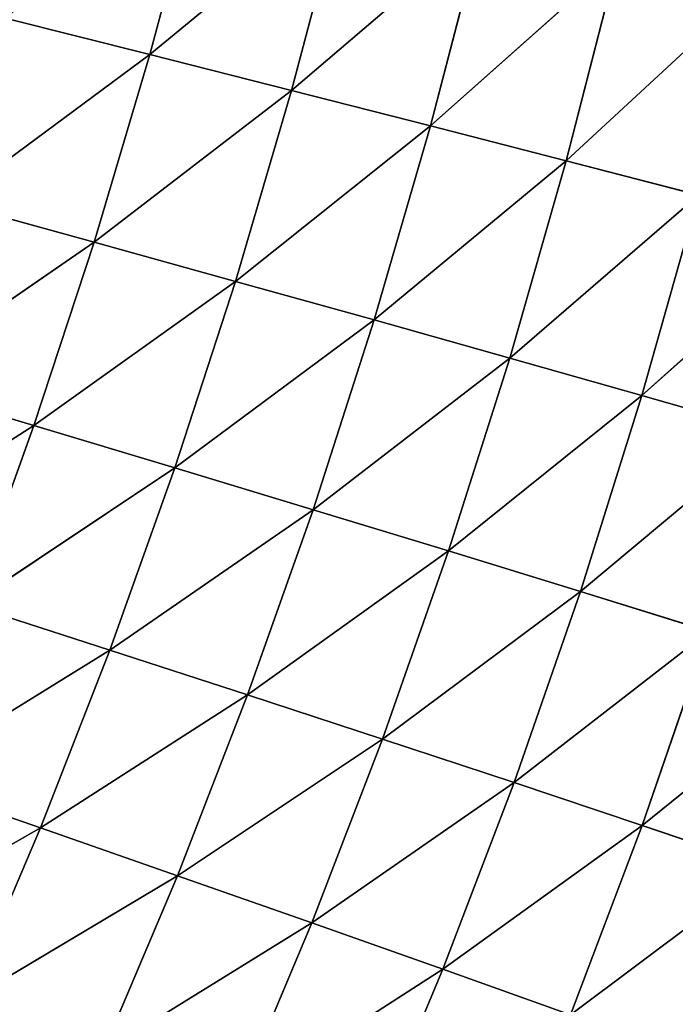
# Model space of a CAD drawing. Extents: x 0 to 500, y 0 to 390.
# Tile 780 of 1056: x 436 to 451, y 128 to 150. Entities that reach past the tile are written whole.
import ezdxf

# ---------------------------------------------------------------- set-up
doc = ezdxf.new("R2010")
doc.units = 0
doc.header["$LTSCALE"] = 25.4
doc.layers.get('0').update_dxf_attribs({"linetype": 'CONTINUOUS'})

# ---------------------------------------------------------------- blocks, each defined once
blk = doc.blocks.new('ATLANTA505_-_S_STL')
at = {"color": 0}
for p, q in [((453.301, 66.98, 259.025), (448.864, 64.326, 262.352)), ((453.301, 66.98, 259.025), (448.864, 64.326, 262.352)), ((454.817, 66.992, 254.573), (450.484, 64.334, 258.07)), ((454.817, 66.992, 254.573), (450.484, 64.334, 258.07)), ((453.301, 66.98, 259.025), (450.484, 64.334, 258.07)), ((453.301, 66.98, 259.025), (450.484, 64.334, 258.07)), ((450.484, 64.334, 258.07), (445.977, 61.804, 261.32)), ((450.484, 64.334, 258.07), (445.977, 61.804, 261.32)), ((451.992, 64.35, 253.683), (447.585, 61.815, 257.101)), ((451.992, 64.35, 253.683), (447.585, 61.815, 257.101)), ((450.484, 64.334, 258.07), (447.585, 61.815, 257.101)), ((450.484, 64.334, 258.07), (447.585, 61.815, 257.101)), ((450.484, 64.334, 258.07), (448.864, 64.326, 262.352)), ((450.484, 64.334, 258.07), (448.864, 64.326, 262.352)), ((453.389, 64.376, 249.188), (449.086, 61.836, 252.779)), ((453.389, 64.376, 249.188), (449.086, 61.836, 252.779)), ((451.992, 64.35, 253.683), (449.086, 61.836, 252.779)), ((451.992, 64.35, 253.683), (449.086, 61.836, 252.779)), ((454.675, 64.411, 244.588), (450.477, 61.866, 248.352)), ((454.675, 64.411, 244.588), (450.477, 61.866, 248.352)), ((453.389, 64.376, 249.188), (450.477, 61.866, 248.352)), ((453.389, 64.376, 249.188), (450.477, 61.866, 248.352)), ((451.992, 64.35, 253.683), (450.484, 64.334, 258.07)), ((451.992, 64.35, 253.683), (450.484, 64.334, 258.07)), ((448.864, 64.326, 262.352), (445.977, 61.804, 261.32)), ((448.864, 64.326, 262.352), (445.977, 61.804, 261.32)), ((451.759, 61.906, 243.821), (447.487, 59.484, 247.503)), ((451.759, 61.906, 243.821), (447.487, 59.484, 247.503)), ((452.932, 61.955, 239.186), (448.765, 59.528, 243.042)), ((452.932, 61.955, 239.186), (448.765, 59.528, 243.042)), ((451.759, 61.906, 243.821), (448.765, 59.528, 243.042)), ((451.759, 61.906, 243.821), (448.765, 59.528, 243.042)), ((450.477, 61.866, 248.352), (451.759, 61.906, 243.821)), ((450.477, 61.866, 248.352), (451.759, 61.906, 243.821)), ((445.977, 61.804, 261.32), (441.31, 59.404, 264.322)), ((445.977, 61.804, 261.32), (441.31, 59.404, 264.322)), ((447.585, 61.815, 257.101), (443.013, 59.411, 260.271)), ((447.585, 61.815, 257.101), (443.013, 59.411, 260.271)), ((445.977, 61.804, 261.32), (443.013, 59.411, 260.271)), ((445.977, 61.804, 261.32), (443.013, 59.411, 260.271)), ((444.26, 61.801, 265.433), (445.977, 61.804, 261.32)), ((444.26, 61.801, 265.433), (445.977, 61.804, 261.32)), ((449.086, 61.836, 252.779), (444.61, 59.426, 256.117)), ((449.086, 61.836, 252.779), (444.61, 59.426, 256.117)), ((447.585, 61.815, 257.101), (444.61, 59.426, 256.117)), ((447.585, 61.815, 257.101), (444.61, 59.426, 256.117)), ((445.977, 61.804, 261.32), (447.585, 61.815, 257.101)), ((445.977, 61.804, 261.32), (447.585, 61.815, 257.101)), ((450.477, 61.866, 248.352), (446.102, 59.45, 251.861)), ((450.477, 61.866, 248.352), (446.102, 59.45, 251.861)), ((449.086, 61.836, 252.779), (446.102, 59.45, 251.861)), ((449.086, 61.836, 252.779), (446.102, 59.45, 251.861)), ((450.477, 61.866, 248.352), (447.487, 59.484, 247.503)), ((450.477, 61.866, 248.352), (447.487, 59.484, 247.503)), ((447.585, 61.815, 257.101), (449.086, 61.836, 252.779)), ((447.585, 61.815, 257.101), (449.086, 61.836, 252.779)), ((449.086, 61.836, 252.779), (450.477, 61.866, 248.352)), ((449.086, 61.836, 252.779), (450.477, 61.866, 248.352)), ((446.102, 59.45, 251.861), (441.563, 57.163, 255.118)), ((446.102, 59.45, 251.861), (441.563, 57.163, 255.118)), ((447.487, 59.484, 247.503), (443.045, 57.191, 250.93)), ((447.487, 59.484, 247.503), (443.045, 57.191, 250.93)), ((446.102, 59.45, 251.861), (443.045, 57.191, 250.93)), ((446.102, 59.45, 251.861), (443.045, 57.191, 250.93)), ((448.765, 59.528, 243.042), (444.422, 57.228, 246.641)), ((448.765, 59.528, 243.042), (444.422, 57.228, 246.641)), ((447.487, 59.484, 247.503), (444.422, 57.228, 246.641)), ((447.487, 59.484, 247.503), (444.422, 57.228, 246.641)), ((446.102, 59.45, 251.861), (444.61, 59.426, 256.117)), ((446.102, 59.45, 251.861), (444.61, 59.426, 256.117)), ((449.935, 59.582, 238.48), (445.695, 57.275, 242.252)), ((449.935, 59.582, 238.48), (445.695, 57.275, 242.252)), ((448.765, 59.528, 243.042), (445.695, 57.275, 242.252)), ((448.765, 59.528, 243.042), (445.695, 57.275, 242.252)), ((447.487, 59.484, 247.503), (446.102, 59.45, 251.861)), ((447.487, 59.484, 247.503), (446.102, 59.45, 251.861)), ((448.765, 59.528, 243.042), (447.487, 59.484, 247.503)), ((448.765, 59.528, 243.042), (447.487, 59.484, 247.503)), ((449.935, 59.582, 238.48), (448.765, 59.528, 243.042)), ((449.935, 59.582, 238.48), (448.765, 59.528, 243.042)), ((443.013, 59.411, 260.271), (438.289, 57.135, 263.194)), ((443.013, 59.411, 260.271), (438.289, 57.135, 263.194)), ((444.61, 59.426, 256.117), (439.978, 57.144, 259.206)), ((444.61, 59.426, 256.117), (439.978, 57.144, 259.206)), ((443.013, 59.411, 260.271), (439.978, 57.144, 259.206)), ((443.013, 59.411, 260.271), (439.978, 57.144, 259.206)), ((443.013, 59.411, 260.271), (441.31, 59.404, 264.322)), ((443.013, 59.411, 260.271), (441.31, 59.404, 264.322)), ((444.61, 59.426, 256.117), (441.563, 57.163, 255.118)), ((444.61, 59.426, 256.117), (441.563, 57.163, 255.118)), ((444.61, 59.426, 256.117), (443.013, 59.411, 260.271)), ((444.61, 59.426, 256.117), (443.013, 59.411, 260.271)), ((444.422, 57.228, 246.641), (439.919, 55.053, 249.986)), ((444.422, 57.228, 246.641), (439.919, 55.053, 249.986)), ((445.695, 57.275, 242.252), (441.288, 55.093, 245.768)), ((445.695, 57.275, 242.252), (441.288, 55.093, 245.768)), ((444.422, 57.228, 246.641), (441.288, 55.093, 245.768)), ((444.422, 57.228, 246.641), (441.288, 55.093, 245.768)), ((446.864, 57.332, 237.764), (442.556, 55.143, 241.452)), ((446.864, 57.332, 237.764), (442.556, 55.143, 241.452)), ((445.695, 57.275, 242.252), (442.556, 55.143, 241.452)), ((445.695, 57.275, 242.252), (442.556, 55.143, 241.452)), ((443.045, 57.191, 250.93), (444.422, 57.228, 246.641)), ((443.045, 57.191, 250.93), (444.422, 57.228, 246.641)), ((444.422, 57.228, 246.641), (445.695, 57.275, 242.252)), ((444.422, 57.228, 246.641), (445.695, 57.275, 242.252)), ((445.695, 57.275, 242.252), (446.864, 57.332, 237.764)), ((445.695, 57.275, 242.252), (446.864, 57.332, 237.764)), ((439.978, 57.144, 259.206), (435.204, 54.989, 262.049)), ((439.978, 57.144, 259.206), (435.204, 54.989, 262.049)), ((441.563, 57.163, 255.118), (436.876, 55.001, 258.126)), ((441.563, 57.163, 255.118), (436.876, 55.001, 258.126)), ((439.978, 57.144, 259.206), (436.876, 55.001, 258.126)), ((439.978, 57.144, 259.206), (436.876, 55.001, 258.126)), ((438.289, 57.135, 263.194), (439.978, 57.144, 259.206)), ((438.289, 57.135, 263.194), (439.978, 57.144, 259.206)), ((443.045, 57.191, 250.93), (438.448, 55.022, 254.105)), ((443.045, 57.191, 250.93), (438.448, 55.022, 254.105)), ((441.563, 57.163, 255.118), (438.448, 55.022, 254.105)), ((441.563, 57.163, 255.118), (438.448, 55.022, 254.105)), ((443.045, 57.191, 250.93), (439.919, 55.053, 249.986)), ((443.045, 57.191, 250.93), (439.919, 55.053, 249.986)), ((439.978, 57.144, 259.206), (441.563, 57.163, 255.118)), ((439.978, 57.144, 259.206), (441.563, 57.163, 255.118)), ((441.563, 57.163, 255.118), (443.045, 57.191, 250.93)), ((441.563, 57.163, 255.118), (443.045, 57.191, 250.93)), ((436.876, 55.001, 258.126), (432.057, 52.964, 260.888)), ((436.876, 55.001, 258.126), (432.057, 52.964, 260.888)), ((438.448, 55.022, 254.105), (433.713, 52.978, 257.031)), ((438.448, 55.022, 254.105), (433.713, 52.978, 257.031)), ((436.876, 55.001, 258.126), (433.713, 52.978, 257.031)), ((436.876, 55.001, 258.126), (433.713, 52.978, 257.031)), ((436.876, 55.001, 258.126), (435.204, 54.989, 262.049)), ((436.876, 55.001, 258.126), (435.204, 54.989, 262.049)), ((439.919, 55.053, 249.986), (435.271, 53.001, 253.078)), ((439.919, 55.053, 249.986), (435.271, 53.001, 253.078)), ((438.448, 55.022, 254.105), (435.271, 53.001, 253.078)), ((438.448, 55.022, 254.105), (435.271, 53.001, 253.078)), ((441.288, 55.093, 245.768), (436.73, 53.034, 249.029)), ((441.288, 55.093, 245.768), (436.73, 53.034, 249.029)), ((439.919, 55.053, 249.986), (436.73, 53.034, 249.029)), ((439.919, 55.053, 249.986), (436.73, 53.034, 249.029)), ((438.448, 55.022, 254.105), (436.876, 55.001, 258.126)), ((438.448, 55.022, 254.105), (436.876, 55.001, 258.126)), ((442.556, 55.143, 241.452), (438.09, 53.076, 244.883)), ((442.556, 55.143, 241.452), (438.09, 53.076, 244.883)), ((441.288, 55.093, 245.768), (438.09, 53.076, 244.883)), ((441.288, 55.093, 245.768), (438.09, 53.076, 244.883)), ((439.919, 55.053, 249.986), (438.448, 55.022, 254.105)), ((439.919, 55.053, 249.986), (438.448, 55.022, 254.105)), ((443.721, 55.202, 237.039), (439.351, 53.128, 240.642)), ((443.721, 55.202, 237.039), (439.351, 53.128, 240.642)), ((442.556, 55.143, 241.452), (439.351, 53.128, 240.642)), ((442.556, 55.143, 241.452), (439.351, 53.128, 240.642)), ((441.288, 55.093, 245.768), (439.919, 55.053, 249.986)), ((441.288, 55.093, 245.768), (439.919, 55.053, 249.986)), ((442.556, 55.143, 241.452), (441.288, 55.093, 245.768)), ((442.556, 55.143, 241.452), (441.288, 55.093, 245.768)), ((443.721, 55.202, 237.039), (442.556, 55.143, 241.452)), ((443.721, 55.202, 237.039), (442.556, 55.143, 241.452)), ((436.73, 53.034, 249.029), (432.036, 51.096, 252.038)), ((436.73, 53.034, 249.029), (432.036, 51.096, 252.038)), ((438.09, 53.076, 244.883), (433.482, 51.13, 248.06)), ((438.09, 53.076, 244.883), (433.482, 51.13, 248.06)), ((436.73, 53.034, 249.029), (433.482, 51.13, 248.06)), ((436.73, 53.034, 249.029), (433.482, 51.13, 248.06)), ((439.351, 53.128, 240.642), (434.831, 51.174, 243.988)), ((439.351, 53.128, 240.642), (434.831, 51.174, 243.988)), ((438.09, 53.076, 244.883), (434.831, 51.174, 243.988)), ((438.09, 53.076, 244.883), (434.831, 51.174, 243.988)), ((435.271, 53.001, 253.078), (436.73, 53.034, 249.029)), ((435.271, 53.001, 253.078), (436.73, 53.034, 249.029)), ((439.351, 53.128, 240.642), (436.084, 51.227, 239.821)), ((439.351, 53.128, 240.642), (436.084, 51.227, 239.821)), ((436.73, 53.034, 249.029), (438.09, 53.076, 244.883)), ((436.73, 53.034, 249.029), (438.09, 53.076, 244.883)), ((438.09, 53.076, 244.883), (439.351, 53.128, 240.642)), ((438.09, 53.076, 244.883), (439.351, 53.128, 240.642)), ((439.351, 53.128, 240.642), (440.512, 53.189, 236.304)), ((439.351, 53.128, 240.642), (440.512, 53.189, 236.304))]:
    blk.add_line(p, q, dxfattribs=at)
mesh = blk.add_polyface(dxfattribs=at)
corners = [(451.672, 66.976, 263.368), (453.301, 66.98, 259.025), (448.864, 64.326, 262.352)]
mesh.append_faces([[corners[k] for k in face] for face in [(0, 1, 2)]], dxfattribs={"color": 0})
mesh = blk.add_polyface(dxfattribs=at)
corners = [(448.864, 64.326, 262.352), (453.301, 66.98, 259.025), (450.484, 64.334, 258.07)]
mesh.append_faces([[corners[k] for k in face] for face in [(0, 1, 2)]], dxfattribs={"color": 0})
mesh = blk.add_polyface(dxfattribs=at)
corners = [(453.301, 66.98, 259.025), (454.817, 66.992, 254.573), (450.484, 64.334, 258.07)]
mesh.append_faces([[corners[k] for k in face] for face in [(0, 1, 2)]], dxfattribs={"color": 0})
mesh = blk.add_polyface(dxfattribs=at)
corners = [(450.484, 64.334, 258.07), (454.817, 66.992, 254.573), (451.992, 64.35, 253.683)]
mesh.append_faces([[corners[k] for k in face] for face in [(0, 1, 2)]], dxfattribs={"color": 0})
mesh = blk.add_polyface(dxfattribs=at)
corners = [(448.864, 64.326, 262.352), (450.484, 64.334, 258.07), (445.977, 61.804, 261.32)]
mesh.append_faces([[corners[k] for k in face] for face in [(0, 1, 2)]], dxfattribs={"color": 0})
mesh = blk.add_polyface(dxfattribs=at)
corners = [(445.977, 61.804, 261.32), (450.484, 64.334, 258.07), (447.585, 61.815, 257.101)]
mesh.append_faces([[corners[k] for k in face] for face in [(0, 1, 2)]], dxfattribs={"color": 0})
mesh = blk.add_polyface(dxfattribs=at)
corners = [(450.484, 64.334, 258.07), (451.992, 64.35, 253.683), (447.585, 61.815, 257.101)]
mesh.append_faces([[corners[k] for k in face] for face in [(0, 1, 2)]], dxfattribs={"color": 0})
mesh = blk.add_polyface(dxfattribs=at)
corners = [(447.585, 61.815, 257.101), (451.992, 64.35, 253.683), (449.086, 61.836, 252.779)]
mesh.append_faces([[corners[k] for k in face] for face in [(0, 1, 2)]], dxfattribs={"color": 0})
mesh = blk.add_polyface(dxfattribs=at)
corners = [(451.992, 64.35, 253.683), (453.389, 64.376, 249.188), (449.086, 61.836, 252.779)]
mesh.append_faces([[corners[k] for k in face] for face in [(0, 1, 2)]], dxfattribs={"color": 0})
mesh = blk.add_polyface(dxfattribs=at)
corners = [(449.086, 61.836, 252.779), (453.389, 64.376, 249.188), (450.477, 61.866, 248.352)]
mesh.append_faces([[corners[k] for k in face] for face in [(0, 1, 2)]], dxfattribs={"color": 0})
mesh = blk.add_polyface(dxfattribs=at)
corners = [(453.389, 64.376, 249.188), (454.675, 64.411, 244.588), (450.477, 61.866, 248.352)]
mesh.append_faces([[corners[k] for k in face] for face in [(0, 1, 2)]], dxfattribs={"color": 0})
mesh = blk.add_polyface(dxfattribs=at)
corners = [(450.477, 61.866, 248.352), (454.675, 64.411, 244.588), (451.759, 61.906, 243.821)]
mesh.append_faces([[corners[k] for k in face] for face in [(0, 1, 2)]], dxfattribs={"color": 0})
mesh = blk.add_polyface(dxfattribs=at)
corners = [(444.26, 61.801, 265.433), (448.864, 64.326, 262.352), (445.977, 61.804, 261.32)]
mesh.append_faces([[corners[k] for k in face] for face in [(0, 1, 2)]], dxfattribs={"color": 0})
mesh = blk.add_polyface(dxfattribs=at)
corners = [(450.477, 61.866, 248.352), (451.759, 61.906, 243.821), (447.487, 59.484, 247.503)]
mesh.append_faces([[corners[k] for k in face] for face in [(0, 1, 2)]], dxfattribs={"color": 0})
mesh = blk.add_polyface(dxfattribs=at)
corners = [(447.487, 59.484, 247.503), (451.759, 61.906, 243.821), (448.765, 59.528, 243.042)]
mesh.append_faces([[corners[k] for k in face] for face in [(0, 1, 2)]], dxfattribs={"color": 0})
mesh = blk.add_polyface(dxfattribs=at)
corners = [(451.759, 61.906, 243.821), (452.932, 61.955, 239.186), (448.765, 59.528, 243.042)]
mesh.append_faces([[corners[k] for k in face] for face in [(0, 1, 2)]], dxfattribs={"color": 0})
mesh = blk.add_polyface(dxfattribs=at)
corners = [(448.765, 59.528, 243.042), (452.932, 61.955, 239.186), (449.935, 59.582, 238.48)]
mesh.append_faces([[corners[k] for k in face] for face in [(0, 1, 2)]], dxfattribs={"color": 0})
mesh = blk.add_polyface(dxfattribs=at)
corners = [(444.26, 61.801, 265.433), (445.977, 61.804, 261.32), (441.31, 59.404, 264.322)]
mesh.append_faces([[corners[k] for k in face] for face in [(0, 1, 2)]], dxfattribs={"color": 0})
mesh = blk.add_polyface(dxfattribs=at)
corners = [(441.31, 59.404, 264.322), (445.977, 61.804, 261.32), (443.013, 59.411, 260.271)]
mesh.append_faces([[corners[k] for k in face] for face in [(0, 1, 2)]], dxfattribs={"color": 0})
mesh = blk.add_polyface(dxfattribs=at)
corners = [(445.977, 61.804, 261.32), (447.585, 61.815, 257.101), (443.013, 59.411, 260.271)]
mesh.append_faces([[corners[k] for k in face] for face in [(0, 1, 2)]], dxfattribs={"color": 0})
mesh = blk.add_polyface(dxfattribs=at)
corners = [(443.013, 59.411, 260.271), (447.585, 61.815, 257.101), (444.61, 59.426, 256.117)]
mesh.append_faces([[corners[k] for k in face] for face in [(0, 1, 2)]], dxfattribs={"color": 0})
mesh = blk.add_polyface(dxfattribs=at)
corners = [(447.585, 61.815, 257.101), (449.086, 61.836, 252.779), (444.61, 59.426, 256.117)]
mesh.append_faces([[corners[k] for k in face] for face in [(0, 1, 2)]], dxfattribs={"color": 0})
mesh = blk.add_polyface(dxfattribs=at)
corners = [(444.61, 59.426, 256.117), (449.086, 61.836, 252.779), (446.102, 59.45, 251.861)]
mesh.append_faces([[corners[k] for k in face] for face in [(0, 1, 2)]], dxfattribs={"color": 0})
mesh = blk.add_polyface(dxfattribs=at)
corners = [(449.086, 61.836, 252.779), (450.477, 61.866, 248.352), (446.102, 59.45, 251.861)]
mesh.append_faces([[corners[k] for k in face] for face in [(0, 1, 2)]], dxfattribs={"color": 0})
mesh = blk.add_polyface(dxfattribs=at)
corners = [(446.102, 59.45, 251.861), (450.477, 61.866, 248.352), (447.487, 59.484, 247.503)]
mesh.append_faces([[corners[k] for k in face] for face in [(0, 1, 2)]], dxfattribs={"color": 0})
mesh = blk.add_polyface(dxfattribs=at)
corners = [(444.61, 59.426, 256.117), (446.102, 59.45, 251.861), (441.563, 57.163, 255.118)]
mesh.append_faces([[corners[k] for k in face] for face in [(0, 1, 2)]], dxfattribs={"color": 0})
mesh = blk.add_polyface(dxfattribs=at)
corners = [(441.563, 57.163, 255.118), (446.102, 59.45, 251.861), (443.045, 57.191, 250.93)]
mesh.append_faces([[corners[k] for k in face] for face in [(0, 1, 2)]], dxfattribs={"color": 0})
mesh = blk.add_polyface(dxfattribs=at)
corners = [(446.102, 59.45, 251.861), (447.487, 59.484, 247.503), (443.045, 57.191, 250.93)]
mesh.append_faces([[corners[k] for k in face] for face in [(0, 1, 2)]], dxfattribs={"color": 0})
mesh = blk.add_polyface(dxfattribs=at)
corners = [(443.045, 57.191, 250.93), (447.487, 59.484, 247.503), (444.422, 57.228, 246.641)]
mesh.append_faces([[corners[k] for k in face] for face in [(0, 1, 2)]], dxfattribs={"color": 0})
mesh = blk.add_polyface(dxfattribs=at)
corners = [(447.487, 59.484, 247.503), (448.765, 59.528, 243.042), (444.422, 57.228, 246.641)]
mesh.append_faces([[corners[k] for k in face] for face in [(0, 1, 2)]], dxfattribs={"color": 0})
mesh = blk.add_polyface(dxfattribs=at)
corners = [(444.422, 57.228, 246.641), (448.765, 59.528, 243.042), (445.695, 57.275, 242.252)]
mesh.append_faces([[corners[k] for k in face] for face in [(0, 1, 2)]], dxfattribs={"color": 0})
mesh = blk.add_polyface(dxfattribs=at)
corners = [(448.765, 59.528, 243.042), (449.935, 59.582, 238.48), (445.695, 57.275, 242.252)]
mesh.append_faces([[corners[k] for k in face] for face in [(0, 1, 2)]], dxfattribs={"color": 0})
mesh = blk.add_polyface(dxfattribs=at)
corners = [(445.695, 57.275, 242.252), (449.935, 59.582, 238.48), (446.864, 57.332, 237.764)]
mesh.append_faces([[corners[k] for k in face] for face in [(0, 1, 2)]], dxfattribs={"color": 0})
mesh = blk.add_polyface(dxfattribs=at)
corners = [(441.31, 59.404, 264.322), (443.013, 59.411, 260.271), (438.289, 57.135, 263.194)]
mesh.append_faces([[corners[k] for k in face] for face in [(0, 1, 2)]], dxfattribs={"color": 0})
mesh = blk.add_polyface(dxfattribs=at)
corners = [(438.289, 57.135, 263.194), (443.013, 59.411, 260.271), (439.978, 57.144, 259.206)]
mesh.append_faces([[corners[k] for k in face] for face in [(0, 1, 2)]], dxfattribs={"color": 0})
mesh = blk.add_polyface(dxfattribs=at)
corners = [(443.013, 59.411, 260.271), (444.61, 59.426, 256.117), (439.978, 57.144, 259.206)]
mesh.append_faces([[corners[k] for k in face] for face in [(0, 1, 2)]], dxfattribs={"color": 0})
mesh = blk.add_polyface(dxfattribs=at)
corners = [(439.978, 57.144, 259.206), (444.61, 59.426, 256.117), (441.563, 57.163, 255.118)]
mesh.append_faces([[corners[k] for k in face] for face in [(0, 1, 2)]], dxfattribs={"color": 0})
mesh = blk.add_polyface(dxfattribs=at)
corners = [(443.045, 57.191, 250.93), (444.422, 57.228, 246.641), (439.919, 55.053, 249.986)]
mesh.append_faces([[corners[k] for k in face] for face in [(0, 1, 2)]], dxfattribs={"color": 0})
mesh = blk.add_polyface(dxfattribs=at)
corners = [(439.919, 55.053, 249.986), (444.422, 57.228, 246.641), (441.288, 55.093, 245.768)]
mesh.append_faces([[corners[k] for k in face] for face in [(0, 1, 2)]], dxfattribs={"color": 0})
mesh = blk.add_polyface(dxfattribs=at)
corners = [(444.422, 57.228, 246.641), (445.695, 57.275, 242.252), (441.288, 55.093, 245.768)]
mesh.append_faces([[corners[k] for k in face] for face in [(0, 1, 2)]], dxfattribs={"color": 0})
mesh = blk.add_polyface(dxfattribs=at)
corners = [(441.288, 55.093, 245.768), (445.695, 57.275, 242.252), (442.556, 55.143, 241.452)]
mesh.append_faces([[corners[k] for k in face] for face in [(0, 1, 2)]], dxfattribs={"color": 0})
mesh = blk.add_polyface(dxfattribs=at)
corners = [(445.695, 57.275, 242.252), (446.864, 57.332, 237.764), (442.556, 55.143, 241.452)]
mesh.append_faces([[corners[k] for k in face] for face in [(0, 1, 2)]], dxfattribs={"color": 0})
mesh = blk.add_polyface(dxfattribs=at)
corners = [(442.556, 55.143, 241.452), (446.864, 57.332, 237.764), (443.721, 55.202, 237.039)]
mesh.append_faces([[corners[k] for k in face] for face in [(0, 1, 2)]], dxfattribs={"color": 0})
mesh = blk.add_polyface(dxfattribs=at)
corners = [(433.43, 54.986, 265.872), (438.289, 57.135, 263.194), (435.204, 54.989, 262.049), (436.498, 57.135, 267.08)]
mesh.append_faces([[corners[k] for k in face] for face in [(0, 1, 2), (1, 0, 3)]], dxfattribs={"vtx0": -1, "color": 0})
mesh = blk.add_polyface(dxfattribs=at)
corners = [(438.289, 57.135, 263.194), (439.978, 57.144, 259.206), (435.204, 54.989, 262.049)]
mesh.append_faces([[corners[k] for k in face] for face in [(0, 1, 2)]], dxfattribs={"color": 0})
mesh = blk.add_polyface(dxfattribs=at)
corners = [(435.204, 54.989, 262.049), (439.978, 57.144, 259.206), (436.876, 55.001, 258.126)]
mesh.append_faces([[corners[k] for k in face] for face in [(0, 1, 2)]], dxfattribs={"color": 0})
mesh = blk.add_polyface(dxfattribs=at)
corners = [(439.978, 57.144, 259.206), (441.563, 57.163, 255.118), (436.876, 55.001, 258.126)]
mesh.append_faces([[corners[k] for k in face] for face in [(0, 1, 2)]], dxfattribs={"color": 0})
mesh = blk.add_polyface(dxfattribs=at)
corners = [(436.876, 55.001, 258.126), (441.563, 57.163, 255.118), (438.448, 55.022, 254.105)]
mesh.append_faces([[corners[k] for k in face] for face in [(0, 1, 2)]], dxfattribs={"color": 0})
mesh = blk.add_polyface(dxfattribs=at)
corners = [(441.563, 57.163, 255.118), (443.045, 57.191, 250.93), (438.448, 55.022, 254.105)]
mesh.append_faces([[corners[k] for k in face] for face in [(0, 1, 2)]], dxfattribs={"color": 0})
mesh = blk.add_polyface(dxfattribs=at)
corners = [(438.448, 55.022, 254.105), (443.045, 57.191, 250.93), (439.919, 55.053, 249.986)]
mesh.append_faces([[corners[k] for k in face] for face in [(0, 1, 2)]], dxfattribs={"color": 0})
mesh = blk.add_polyface(dxfattribs=at)
corners = [(435.204, 54.989, 262.049), (436.876, 55.001, 258.126), (432.057, 52.964, 260.888)]
mesh.append_faces([[corners[k] for k in face] for face in [(0, 1, 2)]], dxfattribs={"color": 0})
mesh = blk.add_polyface(dxfattribs=at)
corners = [(432.057, 52.964, 260.888), (436.876, 55.001, 258.126), (433.713, 52.978, 257.031)]
mesh.append_faces([[corners[k] for k in face] for face in [(0, 1, 2)]], dxfattribs={"color": 0})
mesh = blk.add_polyface(dxfattribs=at)
corners = [(436.876, 55.001, 258.126), (438.448, 55.022, 254.105), (433.713, 52.978, 257.031)]
mesh.append_faces([[corners[k] for k in face] for face in [(0, 1, 2)]], dxfattribs={"color": 0})
mesh = blk.add_polyface(dxfattribs=at)
corners = [(433.713, 52.978, 257.031), (438.448, 55.022, 254.105), (435.271, 53.001, 253.078)]
mesh.append_faces([[corners[k] for k in face] for face in [(0, 1, 2)]], dxfattribs={"color": 0})
mesh = blk.add_polyface(dxfattribs=at)
corners = [(438.448, 55.022, 254.105), (439.919, 55.053, 249.986), (435.271, 53.001, 253.078)]
mesh.append_faces([[corners[k] for k in face] for face in [(0, 1, 2)]], dxfattribs={"color": 0})
mesh = blk.add_polyface(dxfattribs=at)
corners = [(435.271, 53.001, 253.078), (439.919, 55.053, 249.986), (436.73, 53.034, 249.029)]
mesh.append_faces([[corners[k] for k in face] for face in [(0, 1, 2)]], dxfattribs={"color": 0})
mesh = blk.add_polyface(dxfattribs=at)
corners = [(439.919, 55.053, 249.986), (441.288, 55.093, 245.768), (436.73, 53.034, 249.029)]
mesh.append_faces([[corners[k] for k in face] for face in [(0, 1, 2)]], dxfattribs={"color": 0})
mesh = blk.add_polyface(dxfattribs=at)
corners = [(436.73, 53.034, 249.029), (441.288, 55.093, 245.768), (438.09, 53.076, 244.883)]
mesh.append_faces([[corners[k] for k in face] for face in [(0, 1, 2)]], dxfattribs={"color": 0})
mesh = blk.add_polyface(dxfattribs=at)
corners = [(441.288, 55.093, 245.768), (442.556, 55.143, 241.452), (438.09, 53.076, 244.883)]
mesh.append_faces([[corners[k] for k in face] for face in [(0, 1, 2)]], dxfattribs={"color": 0})
mesh = blk.add_polyface(dxfattribs=at)
corners = [(438.09, 53.076, 244.883), (442.556, 55.143, 241.452), (439.351, 53.128, 240.642)]
mesh.append_faces([[corners[k] for k in face] for face in [(0, 1, 2)]], dxfattribs={"color": 0})
mesh = blk.add_polyface(dxfattribs=at)
corners = [(442.556, 55.143, 241.452), (443.721, 55.202, 237.039), (439.351, 53.128, 240.642)]
mesh.append_faces([[corners[k] for k in face] for face in [(0, 1, 2)]], dxfattribs={"color": 0})
mesh = blk.add_polyface(dxfattribs=at)
corners = [(439.351, 53.128, 240.642), (443.721, 55.202, 237.039), (440.512, 53.189, 236.304)]
mesh.append_faces([[corners[k] for k in face] for face in [(0, 1, 2)]], dxfattribs={"color": 0})
mesh = blk.add_polyface(dxfattribs=at)
corners = [(435.271, 53.001, 253.078), (436.73, 53.034, 249.029), (432.036, 51.096, 252.038)]
mesh.append_faces([[corners[k] for k in face] for face in [(0, 1, 2)]], dxfattribs={"color": 0})
mesh = blk.add_polyface(dxfattribs=at)
corners = [(432.036, 51.096, 252.038), (436.73, 53.034, 249.029), (433.482, 51.13, 248.06)]
mesh.append_faces([[corners[k] for k in face] for face in [(0, 1, 2)]], dxfattribs={"color": 0})
mesh = blk.add_polyface(dxfattribs=at)
corners = [(436.73, 53.034, 249.029), (438.09, 53.076, 244.883), (433.482, 51.13, 248.06)]
mesh.append_faces([[corners[k] for k in face] for face in [(0, 1, 2)]], dxfattribs={"color": 0})
mesh = blk.add_polyface(dxfattribs=at)
corners = [(433.482, 51.13, 248.06), (438.09, 53.076, 244.883), (434.831, 51.174, 243.988)]
mesh.append_faces([[corners[k] for k in face] for face in [(0, 1, 2)]], dxfattribs={"color": 0})
mesh = blk.add_polyface(dxfattribs=at)
corners = [(438.09, 53.076, 244.883), (439.351, 53.128, 240.642), (434.831, 51.174, 243.988)]
mesh.append_faces([[corners[k] for k in face] for face in [(0, 1, 2)]], dxfattribs={"color": 0})
mesh = blk.add_polyface(dxfattribs=at)
corners = [(434.831, 51.174, 243.988), (439.351, 53.128, 240.642), (436.084, 51.227, 239.821)]
mesh.append_faces([[corners[k] for k in face] for face in [(0, 1, 2)]], dxfattribs={"color": 0})
mesh = blk.add_polyface(dxfattribs=at)
corners = [(439.351, 53.128, 240.642), (440.512, 53.189, 236.304), (436.084, 51.227, 239.821)]
mesh.append_faces([[corners[k] for k in face] for face in [(0, 1, 2)]], dxfattribs={"color": 0})

msp = doc.modelspace()

# ---------------------------------------------------------------- block references
at = {"color": 254, "extrusion": (0, -1, 1.11022e-16)}
msp.add_blockref('ATLANTA505_-_S_STL', (-0.149, -0.01, -389.852), dxfattribs=at)

doc.saveas('drawing.dxf')
